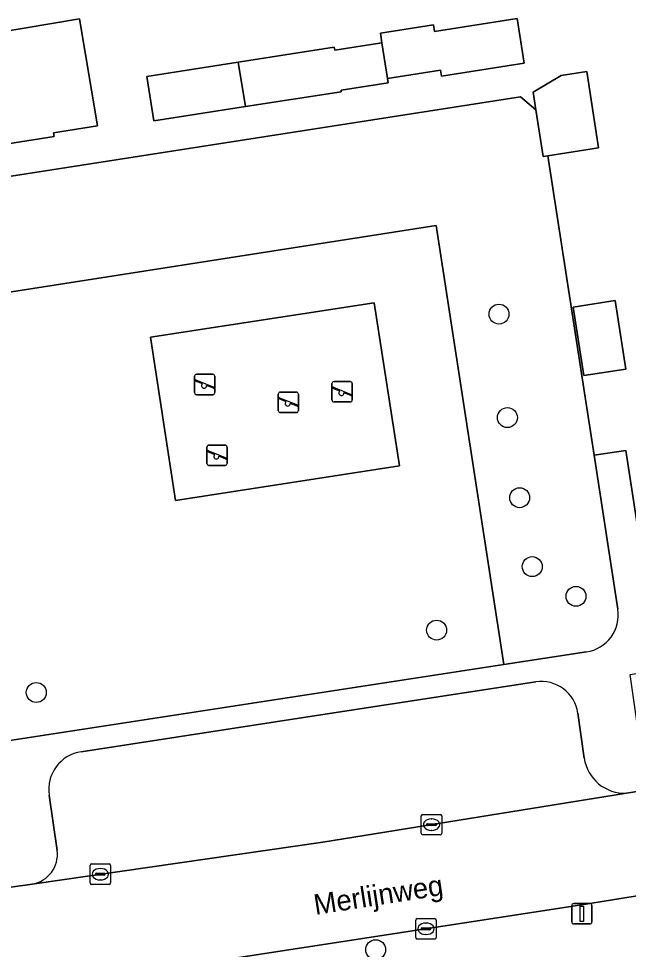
# Model space of a CAD drawing. Extents: x 160077 to 160948, y 386481 to 387498.
# Drawn here: x 160561.65 to 160591.52, y 387193.09 to 387238.71 of the extents above; entities that cross this region are included whole.
import ezdxf

# ---------------------------------------------------------------- set-up
doc = ezdxf.new("R2010")
doc.units = 0
for name, color, linetype in [('IMGEO_Boom', 7, 'Continuous'), ('IMGEO_Erf', 7, 'Continuous'), ('IMGEO_Groenvoorziening', 7, 'Continuous'), ('IMGEO_Kolk', 7, 'Continuous'), ('IMGEO_Lichtmast', 7, 'Continuous'), ('IMGEO_Openbare_ruimte_label', 7, 'Continuous'), ('IMGEO_Pand', 7, 'Continuous'), ('IMGEO_Parkeervlak_open', 7, 'Continuous'), ('IMGEO_Speelvoorziening', 7, 'Continuous'), ('IMGEO_Terreindeel_zand', 7, 'Continuous'), ('IMGEO_Voetpad_open', 7, 'Continuous')]:
    doc.layers.add(name, color=color, linetype=linetype)

msp = doc.modelspace()

# ---------------------------------------------------------------- linework, layer by layer
at = {"layer": 'IMGEO_Boom'}
for centre in [(160585.181, 387224.227), (160585.593, 387219.155), (160586.193, 387215.228), (160586.81, 387211.85), (160588.953, 387210.393), (160582.126, 387208.738), (160562.516, 387205.681), (160579.14, 387193.072)]:
    msp.add_circle(centre, 0.489, dxfattribs=at)
at = {"layer": 'IMGEO_Erf'}
for points in [[(160565.511, 387233.45), (160563.357, 387233.113), (160563.386, 387232.93), (160558.745, 387232.205), (160552.924, 387231.296), (160552.362, 387234.893), (160558.142, 387235.795), (160557.845, 387237.563), (160564.629, 387238.703)], [(160582.025, 387238.08), (160586.066, 387238.711), (160586.407, 387236.527), (160582.366, 387235.896), (160582.321, 387236.184), (160579.717, 387235.778), (160579.751, 387235.563), (160577.444, 387235.202), (160577.455, 387235.129), (160572.771, 387234.397), (160568.277, 387233.695), (160567.936, 387235.879), (160572.404, 387236.577), (160577.114, 387237.313), (160577.136, 387237.171), (160579.443, 387237.531), (160579.37, 387238.001), (160581.974, 387238.407)], [(160590.876, 387224.893), (160591.397, 387221.528), (160589.337, 387221.214), (160588.816, 387224.574)]]:
    msp.add_lwpolyline(points, close=True, dxfattribs=at)
msp.add_lwpolyline([(160553.518, 387229.773), (160586.235, 387234.885), (160586.992, 387234.248), (160586.859, 387235.101), (160588.224, 387235.921), (160589.477, 387236.117), (160590.061, 387232.376), (160587.581, 387231.989), (160589.402, 387220.155), (160589.84, 387217.309), (160591.39, 387217.548), (160592.518, 387210.218)], dxfattribs=at)
at = {"layer": 'IMGEO_Groenvoorziening'}
for points in [[(160591.003, 387209.759), (160589.84, 387217.309), (160589.402, 387220.155), (160587.581, 387231.989), (160587.351, 387231.953), (160586.992, 387234.248), (160586.235, 387234.885), (160553.518, 387229.773)], [(160552.106, 387227.876), (160552.722, 387223.987), (160582.097, 387228.576)], [(160558.015, 387202.844), (160585.412, 387207.048), (160582.097, 387228.576), (160552.722, 387223.987), (160555.813, 387204.454)], [(160582.097, 387228.576), (160585.412, 387207.048), (160589.47, 387207.671)]]:
    msp.add_lwpolyline(points, dxfattribs=at)
msp.add_lwpolyline([(160580.3, 387216.782), (160569.339, 387215.089), (160568.103, 387223.09), (160579.064, 387224.783)], close=True, dxfattribs=at)
msp.add_arc((160589.193, 387209.481), 1.831, 278.6878, 8.7404, dxfattribs=at)
at = {"layer": 'IMGEO_Kolk'}
for p, q in [((160581.376, 387198.777), (160581.376, 387199.629)), ((160581.451, 387199.703), (160582.303, 387199.703)), ((160581.864, 387199.483), (160581.889, 387199.483)), ((160582.377, 387199.629), (160582.377, 387198.777)), ((160581.635, 387199.197), (160581.635, 387199.209)), ((160582.073, 387199.16), (160581.675, 387199.16)), ((160581.678, 387199.246), (160582.076, 387199.246)), ((160582.119, 387199.209), (160582.119, 387199.197)), ((160582.303, 387198.703), (160581.451, 387198.703)), ((160581.887, 387198.923), (160581.862, 387198.923)), ((160565.152, 387196.348), (160565.152, 387197.2)), ((160565.227, 387197.274), (160566.079, 387197.274)), ((160566.153, 387197.2), (160566.153, 387196.348)), ((160565.411, 387196.768), (160565.411, 387196.78)), ((160565.849, 387196.731), (160565.451, 387196.731)), ((160565.454, 387196.817), (160565.852, 387196.817)), ((160565.64, 387197.054), (160565.665, 387197.054)), ((160565.895, 387196.78), (160565.895, 387196.768)), ((160566.079, 387196.274), (160565.227, 387196.274)), ((160565.663, 387196.494), (160565.638, 387196.494)), ((160581.103, 387193.671), (160581.103, 387194.523)), ((160581.178, 387194.597), (160582.03, 387194.597)), ((160582.104, 387194.523), (160582.104, 387193.671)), ((160581.362, 387194.091), (160581.362, 387194.103)), ((160581.8, 387194.054), (160581.402, 387194.054)), ((160581.405, 387194.14), (160581.803, 387194.14)), ((160581.591, 387194.377), (160581.616, 387194.377)), ((160581.846, 387194.103), (160581.846, 387194.091)), ((160582.03, 387193.597), (160581.178, 387193.597)), ((160581.614, 387193.817), (160581.589, 387193.817))]:
    msp.add_line(p, q, dxfattribs=at)
for points in [[(160581.376, 387198.777), (160581.376, 387199.629)], [(160581.451, 387199.703), (160582.303, 387199.703)], [(160582.377, 387199.629), (160582.377, 387198.777)], [(160582.303, 387198.703), (160581.451, 387198.703)], [(160565.152, 387196.348), (160565.152, 387197.2)], [(160565.227, 387197.274), (160566.079, 387197.274)], [(160566.153, 387197.2), (160566.153, 387196.348)], [(160566.079, 387196.274), (160565.227, 387196.274)], [(160581.103, 387193.671), (160581.103, 387194.523)], [(160581.178, 387194.597), (160582.03, 387194.597)], [(160582.104, 387194.523), (160582.104, 387193.671)], [(160582.03, 387193.597), (160581.178, 387193.597)]]:
    msp.add_lwpolyline(points, dxfattribs=at)
for centre, radius, start, end in [((160581.453, 387199.627), 0.0765, 91.552, 178.448), ((160581.453, 387199.627), 0.0765, 91.552, 178.448), ((160582.301, 387199.627), 0.0765, 1.552, 88.448), ((160582.301, 387199.627), 0.0765, 1.552, 88.448), ((160581.675, 387199.206), 0.0403, 85.8775, 175.7526), ((160581.672, 387199.196), 0.0366, 178.938, 274.7102), ((160582.076, 387199.203), 0.043, 264.8664, 352.4533), ((160582.08, 387199.208), 0.0386, 1.7309, 96.639), ((160581.453, 387198.779), 0.0765, 181.552, 268.448), ((160581.453, 387198.779), 0.0765, 181.552, 268.448), ((160582.301, 387198.779), 0.0765, 271.552, 358.448), ((160582.301, 387198.779), 0.0765, 271.552, 358.448), ((160565.229, 387197.198), 0.0765, 91.552, 178.448), ((160565.229, 387197.198), 0.0765, 91.552, 178.448), ((160566.077, 387197.198), 0.0765, 1.552, 88.448), ((160566.077, 387197.198), 0.0765, 1.552, 88.448), ((160565.451, 387196.777), 0.0403, 85.8775, 175.7526), ((160565.448, 387196.767), 0.0366, 178.938, 274.7102), ((160565.852, 387196.774), 0.043, 264.8664, 352.4533), ((160565.856, 387196.779), 0.0386, 1.7309, 96.639), ((160565.229, 387196.35), 0.0765, 181.552, 268.448), ((160565.229, 387196.35), 0.0765, 181.552, 268.448), ((160566.077, 387196.35), 0.0765, 271.552, 358.448), ((160566.077, 387196.35), 0.0765, 271.552, 358.448), ((160581.18, 387194.521), 0.0765, 91.552, 178.448), ((160581.18, 387194.521), 0.0765, 91.552, 178.448), ((160582.028, 387194.521), 0.0765, 1.552, 88.448), ((160582.028, 387194.521), 0.0765, 1.552, 88.448), ((160581.402, 387194.1), 0.0403, 85.8775, 175.7526), ((160581.399, 387194.09), 0.0366, 178.938, 274.7102), ((160581.803, 387194.097), 0.043, 264.8664, 352.4533), ((160581.807, 387194.102), 0.0386, 1.7309, 96.639), ((160581.18, 387193.673), 0.0765, 181.552, 268.448), ((160581.18, 387193.673), 0.0765, 181.552, 268.448), ((160582.028, 387193.673), 0.0765, 271.552, 358.448), ((160582.028, 387193.673), 0.0765, 271.552, 358.448)]:
    msp.add_arc(centre, radius, start, end, dxfattribs=at)
for centre, major_axis, ratio, start_param, end_param in [((160581.863, 387199.203), (-0.387, 0.002), 0.722429, 4.712389, 7.853982), ((160581.888, 387199.203), (-0.39, 0.002), 0.717154, 1.570796, 4.712389), ((160565.639, 387196.774), (-0.387, 0.002), 0.722429, 4.712389, 7.853982), ((160565.664, 387196.774), (-0.39, 0.002), 0.717154, 1.570796, 4.712389), ((160581.59, 387194.097), (-0.387, 0.002), 0.722429, 4.712389, 7.853982), ((160581.615, 387194.097), (-0.39, 0.002), 0.717154, 1.570796, 4.712389)]:
    msp.add_ellipse(centre, major_axis=major_axis, ratio=ratio, start_param=start_param, end_param=end_param, dxfattribs=at)
at = {"layer": 'IMGEO_Lichtmast'}
for p, q in [((160588.844, 387195.336), (160589.634, 387195.336)), ((160589.634, 387195.336), (160588.844, 387195.336)), ((160588.744, 387194.436), (160588.744, 387195.236)), ((160588.744, 387195.236), (160588.744, 387194.436)), ((160589.734, 387195.236), (160589.734, 387194.436)), ((160589.734, 387194.436), (160589.734, 387195.236)), ((160589.634, 387194.336), (160588.844, 387194.336)), ((160588.844, 387194.336), (160589.634, 387194.336))]:
    msp.add_line(p, q, dxfattribs=at)
msp.add_lwpolyline([(160589.164, 387195.211), (160589.314, 387195.211), (160589.314, 387194.461), (160589.164, 387194.461), (160589.164, 387195.211)], dxfattribs=at)
for centre, start, end in [((160588.844, 387195.236), 90, 180), ((160588.844, 387195.236), 90, 180), ((160589.634, 387195.236), 0, 90), ((160589.634, 387195.236), 360, 90), ((160588.844, 387194.436), 180, 270), ((160588.844, 387194.436), 180, 270), ((160589.634, 387194.436), 270, 0), ((160589.634, 387194.436), 270, 0)]:
    msp.add_arc(centre, 0.1, start, end, dxfattribs=at)
at = {"layer": 'IMGEO_Pand'}
for points in [[(160558.142, 387235.795), (160558.745, 387232.205), (160563.386, 387232.93), (160563.357, 387233.113), (160565.511, 387233.45), (160564.629, 387238.703), (160557.845, 387237.563)], [(160586.066, 387238.711), (160582.025, 387238.08), (160581.974, 387238.407), (160579.37, 387238.001), (160579.443, 387237.531), (160579.717, 387235.778), (160582.321, 387236.184), (160582.366, 387235.896), (160586.407, 387236.527)], [(160579.443, 387237.531), (160577.136, 387237.171), (160577.114, 387237.313), (160572.404, 387236.577), (160572.771, 387234.397), (160577.455, 387235.129), (160577.444, 387235.202), (160579.751, 387235.563), (160579.717, 387235.778)], [(160572.404, 387236.577), (160567.936, 387235.879), (160568.277, 387233.695), (160572.771, 387234.397)], [(160586.859, 387235.101), (160586.992, 387234.248), (160587.351, 387231.953), (160587.581, 387231.989), (160590.061, 387232.376), (160589.477, 387236.117), (160588.224, 387235.921)], [(160589.337, 387221.214), (160591.397, 387221.528), (160590.876, 387224.893), (160588.816, 387224.574)]]:
    msp.add_lwpolyline(points, close=True, dxfattribs=at)
at = {"layer": 'IMGEO_Parkeervlak_open'}
for points in [[(160586.99, 387206.196), (160576.457, 387204.589), (160564.716, 387202.779)], [(160589.355, 387202.467), (160589.044, 387204.668)], [(160562.312, 387196.29), (160576.554, 387198.349), (160591.434, 387200.748)], [(160563.142, 387200.649), (160563.539, 387197.935)]]:
    msp.add_lwpolyline(points, dxfattribs=at)
for centre, radius, start, end in [((160587.26, 387204.415), 1.802, 8.0787, 98.6291), ((160565.002, 387200.921), 1.88, 98.7511, 188.3225), ((160591.335, 387202.745), 1.999, 187.9916, 272.8378), ((160562.075, 387197.747), 1.476, 279.2302, 7.3315)]:
    msp.add_arc(centre, radius, start, end, dxfattribs=at)
at = {"layer": 'IMGEO_Speelvoorziening'}
for p, q in [((160570.268, 387220.378), (160570.268, 387221.178)), ((160570.268, 387221.178), (160570.268, 387220.378)), ((160570.651, 387220.806), (160570.312, 387220.943)), ((160570.337, 387221.003), (160571.213, 387220.65)), ((160570.368, 387221.278), (160571.158, 387221.278)), ((160571.158, 387221.278), (160570.368, 387221.278)), ((160571.258, 387221.178), (160571.258, 387220.378)), ((160571.258, 387220.378), (160571.258, 387221.178)), ((160577.1, 387220.919), (160577.89, 387220.919)), ((160577.89, 387220.919), (160577.1, 387220.919)), ((160571.189, 387220.59), (160570.849, 387220.727)), ((160577, 387220.019), (160577, 387220.819)), ((160577, 387220.819), (160577, 387220.019)), ((160577.383, 387220.447), (160577.044, 387220.584)), ((160577.069, 387220.644), (160577.945, 387220.291)), ((160577.99, 387220.819), (160577.99, 387220.019)), ((160577.99, 387220.019), (160577.99, 387220.819)), ((160571.158, 387220.278), (160570.368, 387220.278)), ((160570.368, 387220.278), (160571.158, 387220.278)), ((160574.368, 387219.504), (160574.368, 387220.304)), ((160574.368, 387220.304), (160574.368, 387219.504)), ((160574.751, 387219.932), (160574.412, 387220.069)), ((160574.437, 387220.129), (160575.313, 387219.776)), ((160574.468, 387220.404), (160575.258, 387220.404)), ((160575.258, 387220.404), (160574.468, 387220.404)), ((160575.358, 387220.304), (160575.358, 387219.504)), ((160575.358, 387219.504), (160575.358, 387220.304)), ((160577.921, 387220.231), (160577.581, 387220.368)), ((160575.289, 387219.716), (160574.949, 387219.853)), ((160577.89, 387219.919), (160577.1, 387219.919)), ((160577.1, 387219.919), (160577.89, 387219.919)), ((160575.258, 387219.404), (160574.468, 387219.404)), ((160574.468, 387219.404), (160575.258, 387219.404)), ((160570.875, 387216.907), (160570.875, 387217.707)), ((160570.875, 387217.707), (160570.875, 387216.907)), ((160570.975, 387217.807), (160571.765, 387217.807)), ((160571.765, 387217.807), (160570.975, 387217.807)), ((160571.865, 387217.707), (160571.865, 387216.907)), ((160571.865, 387216.907), (160571.865, 387217.707)), ((160571.258, 387217.335), (160570.919, 387217.472)), ((160570.944, 387217.532), (160571.82, 387217.179)), ((160571.796, 387217.119), (160571.456, 387217.256)), ((160571.765, 387216.807), (160570.975, 387216.807)), ((160570.975, 387216.807), (160571.765, 387216.807))]:
    msp.add_line(p, q, dxfattribs=at)
for centre, radius, start, end in [((160570.368, 387221.178), 0.1, 90, 180), ((160570.368, 387221.178), 0.1, 90, 180), ((160570.325, 387220.973), 0.0327, 68.078, 248.078), ((160571.158, 387221.178), 0.1, 0, 90), ((160571.158, 387221.178), 0.1, 360, 90), ((160577.1, 387220.819), 0.1, 90, 180), ((160577.1, 387220.819), 0.1, 90, 180), ((160577.89, 387220.819), 0.1, 0, 90), ((160577.89, 387220.819), 0.1, 360, 90), ((160570.73, 387220.716), 0.12, 130.9928, 5.1632), ((160571.201, 387220.62), 0.0327, 248.078, 68.078), ((160577.057, 387220.614), 0.0327, 68.078, 248.078), ((160577.462, 387220.357), 0.12, 130.9928, 5.1632), ((160570.368, 387220.378), 0.1, 180, 270), ((160570.368, 387220.378), 0.1, 180, 270), ((160571.158, 387220.378), 0.1, 270, 0), ((160571.158, 387220.378), 0.1, 270, 0), ((160574.468, 387220.304), 0.1, 90, 180), ((160574.468, 387220.304), 0.1, 90, 180), ((160574.425, 387220.099), 0.0327, 68.078, 248.078), ((160575.258, 387220.304), 0.1, 0, 90), ((160575.258, 387220.304), 0.1, 360, 90), ((160577.1, 387220.019), 0.1, 180, 270), ((160577.1, 387220.019), 0.1, 180, 270), ((160577.89, 387220.019), 0.1, 270, 0), ((160577.89, 387220.019), 0.1, 270, 0), ((160577.933, 387220.261), 0.0327, 248.078, 68.078), ((160574.468, 387219.504), 0.1, 180, 270), ((160574.468, 387219.504), 0.1, 180, 270), ((160574.83, 387219.842), 0.12, 130.9928, 5.1632), ((160575.258, 387219.504), 0.1, 270, 0), ((160575.258, 387219.504), 0.1, 270, 0), ((160575.301, 387219.746), 0.0327, 248.078, 68.078), ((160570.975, 387217.707), 0.1, 90, 180), ((160570.975, 387217.707), 0.1, 90, 180), ((160571.765, 387217.707), 0.1, 0, 90), ((160571.765, 387217.707), 0.1, 360, 90), ((160570.932, 387217.502), 0.0327, 68.078, 248.078), ((160571.337, 387217.245), 0.12, 130.9928, 5.1632), ((160570.975, 387216.907), 0.1, 180, 270), ((160570.975, 387216.907), 0.1, 180, 270), ((160571.765, 387216.907), 0.1, 270, 0), ((160571.765, 387216.907), 0.1, 270, 0), ((160571.808, 387217.149), 0.0327, 248.078, 68.078)]:
    msp.add_arc(centre, radius, start, end, dxfattribs=at)
at = {"layer": 'IMGEO_Terreindeel_zand'}
msp.add_lwpolyline([(160569.339, 387215.089), (160580.3, 387216.782), (160579.064, 387224.783), (160568.103, 387223.09)], close=True, dxfattribs=at)
at = {"layer": 'IMGEO_Voetpad_open'}
for points in [[(160618.572, 387206.593), (160615.605, 387206.074), (160614.671, 387205.954), (160603.144, 387204.11), (160592.214, 387202.308), (160591.603, 387206.563), (160593.042, 387206.812), (160592.964, 387207.318), (160592.518, 387210.218), (160591.39, 387217.548), (160589.84, 387217.309), (160591.003, 387209.759)], [(160589.47, 387207.671), (160585.412, 387207.048), (160558.015, 387202.844), (160554.548, 387202.204), (160554.745, 387200.951)], [(160564.716, 387202.779), (160576.457, 387204.589), (160586.99, 387206.196)], [(160589.044, 387204.668), (160589.355, 387202.467)], [(160591.434, 387200.748), (160598.441, 387201.86), (160609.817, 387203.637), (160612.041, 387203.994), (160612.994, 387204.155), (160613.99, 387204.294), (160615, 387204.462)], [(160610.944, 387198.789), (160613.137, 387199.121), (160613.805, 387199.208), (160612.994, 387204.155), (160612.041, 387203.994), (160609.817, 387203.637), (160598.441, 387201.86), (160591.434, 387200.748), (160576.554, 387198.349), (160562.312, 387196.29), (160561.265, 387196.139)], [(160563.539, 387197.935), (160563.142, 387200.649)], [(160615.793, 387199.467), (160614.77, 387199.347), (160613.805, 387199.208), (160613.137, 387199.121), (160610.944, 387198.789), (160589.118, 387195.256), (160562.142, 387191.101)], [(160562.142, 387191.101), (160589.118, 387195.256), (160610.944, 387198.789)], [(160561.265, 387196.139), (160562.312, 387196.29)]]:
    msp.add_lwpolyline(points, dxfattribs=at)
for centre, radius, start, end in [((160589.193, 387209.481), 1.831, 278.6878, 8.7404), ((160587.26, 387204.415), 1.802, 8.0787, 98.6291), ((160565.002, 387200.921), 1.88, 98.7511, 188.3225), ((160591.335, 387202.745), 1.999, 187.9916, 272.8378), ((160562.075, 387197.747), 1.476, 279.2302, 7.3315)]:
    msp.add_arc(centre, radius, start, end, dxfattribs=at)

# ---------------------------------------------------------------- texts
at = {"layer": 'IMGEO_Openbare_ruimte_label'}
msp.add_text('Merlijnweg', height=1, rotation=8.8594, dxfattribs=at).set_placement((160576.189, 387194.775))

doc.saveas('drawing.dxf')
